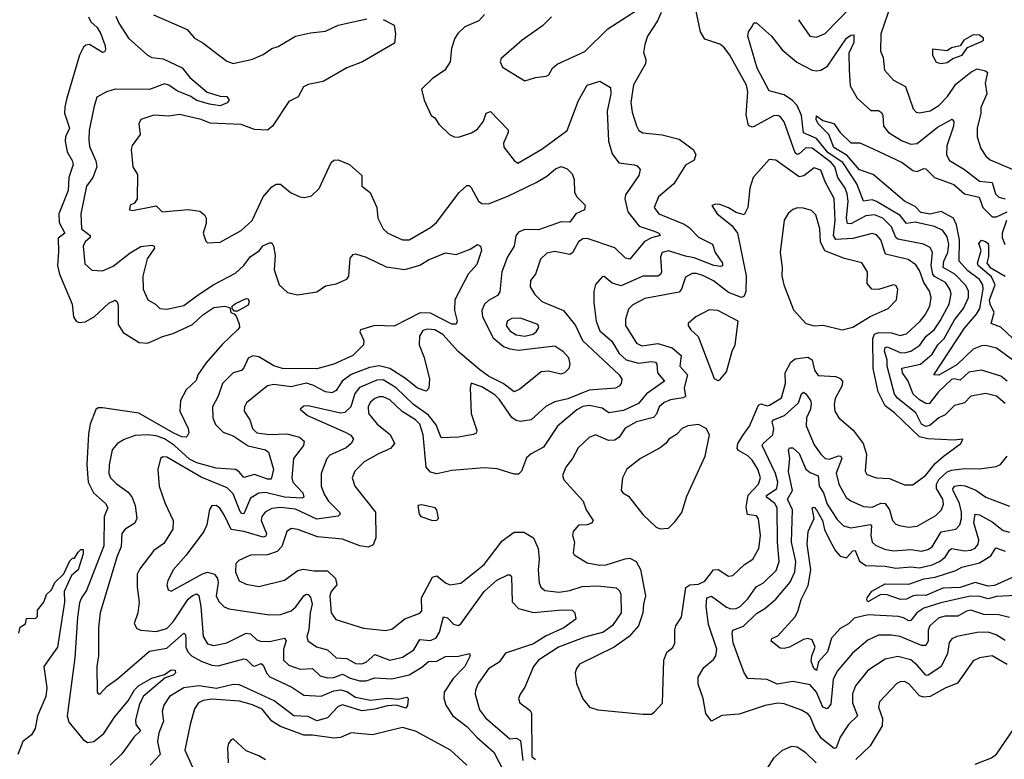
# Model space of a CAD drawing. Extents: x 1245515 to 1420776, y 606314 to 671314.
# Tile 344 of 385: x 1394369 to 1398961, y 627532 to 630981. Entities that reach past the tile are written whole.
import ezdxf

# ---------------------------------------------------------------- set-up
doc = ezdxf.new("R2010")
doc.units = 0

msp = doc.modelspace()

# ---------------------------------------------------------------- linework, layer by layer
at = {"layer": '0CON10XD'}
for points in [[(1396848.6, 630995), (1396807.8, 630952.2), (1396712.9, 630885), (1396615, 630800), (1396609.2, 630785), (1396620.3, 630760.3), (1396725, 630696.2), (1396775, 630710.8), (1396825, 630717.1), (1396836.7, 630723.3), (1396854.6, 630755), (1396875.9, 630774.1), (1397005, 630833.1), (1397112, 630938), (1397325, 631077.5)], [(1398965, 629190.6), (1398925, 629226), (1398875, 629237.7), (1398805.5, 629225.5), (1398775, 629194.7), (1398728.8, 629181.2), (1398685, 629138.6), (1398655, 629124.8), (1398615, 629090.7), (1398595, 629084.6), (1398574.3, 629094.3), (1398547.9, 629147.9), (1398464.5, 629214.5), (1398448.7, 629235), (1398414.8, 629365), (1398414.4, 629395), (1398402, 629435), (1398405, 629451.8), (1398415, 629455.2), (1398475, 629429.7), (1398495, 629427.9), (1398525, 629435.6), (1398566.6, 629463.4), (1398597, 629505), (1398634.4, 629535), (1398662.6, 629577.4), (1398704.3, 629655), (1398712.6, 629702.6), (1398707.5, 629725), (1398686.7, 629755), (1398635, 629784.2), (1398627.3, 629795), (1398620.4, 629835), (1398625.7, 629895), (1398615, 629918.2), (1398584.8, 629934.8), (1398465, 629957), (1398454.9, 629964.9), (1398435.6, 630015.6), (1398394.2, 630055), (1398355, 630070.3), (1398315, 630065.6), (1398245, 630028.4), (1398230.3, 630030.3), (1398224.4, 630055), (1398232.9, 630135), (1398228.7, 630168.7), (1398218.7, 630195), (1398184.9, 630245), (1398170.5, 630295), (1398154.2, 630315), (1398065, 630381.2), (1398035.9, 630384.1), (1398005, 630355.9), (1397995, 630352.9), (1397985, 630360.3), (1397934.7, 630504.7), (1397915, 630529.5), (1397904.6, 630534.6), (1397885, 630532.5), (1397795, 630482.5), (1397785, 630480), (1397767.8, 630487.8), (1397756.8, 630536.8), (1397765.2, 630645), (1397758.1, 630675), (1397681.2, 630815), (1397655, 630851.8), (1397635, 630866.4), (1397565, 630890.6), (1397544.7, 630925), (1397520.4, 631035)], [(1398001.1, 630981.1), (1398054.3, 630905), (1398085, 630898.9), (1398125, 630916.4), (1398248, 631042)], [(1398433.8, 631055), (1398385.4, 630915), (1398384.3, 630835), (1398396.4, 630805), (1398402.7, 630745), (1398445, 630698.5), (1398500.2, 630670.2), (1398536.7, 630565), (1398550.4, 630550.4), (1398565, 630546.4), (1398615, 630556.2), (1398655, 630581.6), (1398696.4, 630623.6), (1398735, 630680.4), (1398805, 630737.1), (1398835, 630751.9), (1398872.9, 630742.9), (1398882.8, 630735), (1398872.3, 630685), (1398878.9, 630635), (1398851.8, 630571.8), (1398851, 630545), (1398833.9, 630475), (1398833.8, 630435), (1398850.9, 630380.9), (1398875.4, 630345), (1398895, 630328.2), (1399008.6, 630278.6)], [(1394690.2, 630995), (1394700.5, 630970.5), (1394730, 630945), (1394748.2, 630915), (1394768.6, 630858.6), (1394769.3, 630840.7), (1394765, 630830.8), (1394755, 630828.2), (1394695, 630864.7), (1394677.2, 630862.8), (1394666.7, 630853.3), (1394648.2, 630815), (1394589.7, 630615), (1394579.2, 630575), (1394578.6, 630545), (1394602.1, 630475), (1394583.6, 630435), (1394581.9, 630415), (1394590, 630365), (1394613.8, 630325), (1394618.8, 630305), (1394598.3, 630245), (1394595.6, 630185), (1394551.4, 630075), (1394553.1, 630035), (1394580.4, 629985), (1394548, 629962), (1394550.8, 629899.1), (1394545.3, 629835), (1394555.2, 629795), (1394613.3, 629655), (1394620, 629595), (1394632.5, 629575), (1394645, 629568.2), (1394675, 629571.5), (1394716.2, 629595), (1394785, 629659.6), (1394815, 629673.1), (1394824.6, 629664.6), (1394828.4, 629648.4), (1394829.2, 629559.2), (1394852.6, 629522.6), (1394925.9, 629475.9), (1394965, 629472.6), (1394995.6, 629485), (1395035, 629503.8), (1395085, 629516.9), (1395175, 629559.7), (1395223.5, 629605), (1395275, 629638.8), (1395325, 629645.5), (1395349.5, 629639.5), (1395353.3, 629615), (1395370, 629610), (1395378.8, 629598.8), (1395392.3, 629562.3), (1395394, 629545), (1395385.7, 629535), (1395313.1, 629466.9), (1395239, 629381), (1395200, 629325), (1395191.9, 629298.1), (1395146.4, 629255), (1395119.6, 629205), (1395116.2, 629155), (1395154.3, 629075), (1395158, 629055), (1395150.8, 629039.2), (1395145, 629034.3), (1395125, 629035.6), (1395085, 629054.4), (1394925, 629146), (1394755, 629171.5), (1394735, 629170.4), (1394725, 629163.5), (1394698.2, 629095), (1394689.6, 629050.4), (1394682.8, 628907.2), (1394689.3, 628825), (1394713.5, 628775), (1394769.7, 628725), (1394779.7, 628705), (1394763.4, 628665), (1394762.2, 628527.8), (1394680.8, 628319.2), (1394657, 628285), (1394649, 628261), (1394638.4, 628195), (1394626.7, 628005), (1394590, 627735), (1394598.2, 627705), (1394665.9, 627625), (1394685, 627610.5), (1394715.2, 627614.8), (1394761.7, 627651.7), (1394811.2, 627728.8), (1394875.8, 627804.2), (1394905, 627856.2), (1394925, 627876.5), (1394985, 627910.5), (1395045, 627928), (1395075, 627948.5), (1395095, 627946.9), (1395096.5, 627935), (1395085, 627924.8), (1395047.7, 627912.3), (1394944.5, 627825.5), (1394926.9, 627785), (1394910, 627715), (1394910.7, 627695), (1394932.7, 627665), (1394903.6, 627636.4), (1394845, 627557.6), (1394791.1, 627505)], [(1394817.8, 630997.8), (1394831.8, 630965), (1394877.3, 630895), (1394965.6, 630815), (1394985.3, 630805.3), (1395038, 630798), (1395126.9, 630756.9), (1395162.2, 630712.2), (1395243.6, 630643.6), (1395304.6, 630624.6), (1395335, 630622.2), (1395346.5, 630605), (1395336.7, 630593.3), (1395305, 630579.7), (1395255, 630587.7), (1395195, 630604.8), (1395165, 630624.8), (1395105, 630647.3), (1395065, 630675.4), (1395045, 630681.2), (1394975, 630655.1), (1394815, 630657.3), (1394774.6, 630645.4), (1394729.7, 630620.3), (1394715, 630571.2), (1394693.1, 630465), (1394691.7, 630421.7), (1394695, 630390), (1394725, 630323.3), (1394728.6, 630295), (1394710.8, 630245), (1394681.5, 630205), (1394654.7, 630075), (1394657.2, 630005), (1394697.7, 629975), (1394697.7, 629965), (1394674.2, 629945), (1394665.4, 629925), (1394672.6, 629842.6), (1394705, 629812.9), (1394755, 629810.6), (1394805, 629832.1), (1394885, 629894.6), (1394935, 629923.3), (1394985, 629930), (1394996.2, 629925), (1394998, 629915), (1394964.3, 629865.7), (1394943.5, 629785), (1394944.7, 629724.7), (1394966.7, 629675), (1395002, 629655), (1395023.5, 629633.5), (1395055, 629630.4), (1395135, 629647.5), (1395201.9, 629698.1), (1395275, 629746.2), (1395375, 629798.8), (1395415, 629835.4), (1395444.8, 629875), (1395487.1, 629905), (1395503, 629927), (1395535, 629940.8), (1395545, 629940), (1395552.9, 629925), (1395560.9, 629880.9), (1395556.2, 629815), (1395578.9, 629745), (1395618.1, 629708.1), (1395665, 629697.7), (1395755, 629712.6), (1395795, 629740), (1395845, 629749.6), (1395895, 629771.4), (1395904.2, 629785), (1395910.9, 629869.1), (1395925, 629886.7), (1395935, 629888.8), (1395985, 629874.3), (1396079.1, 629829.1), (1396165, 629816.2), (1396235, 629836.2), (1396275, 629860.9), (1396355, 629894.3), (1396405, 629886), (1396469.5, 629910.5), (1396505, 629932.2), (1396518.9, 629925), (1396522.3, 629905), (1396500.8, 629839.2), (1396461.5, 629795), (1396398.9, 629675), (1396397.5, 629625), (1396410, 629575), (1396405, 629561.2), (1396385, 629561.9), (1396285, 629611.7), (1396236.4, 629613.6), (1396115, 629552.1), (1396025.4, 629554.6), (1395958.8, 629535), (1395956.2, 629525), (1395974.2, 629485), (1395972, 629465), (1395922.5, 629415), (1395835, 629374.7), (1395755, 629353), (1395595, 629354), (1395555, 629366.1), (1395485, 629409.2), (1395456.9, 629413.1), (1395435, 629402.9), (1395415, 629357.5), (1395404.2, 629345.8), (1395365, 629333.6), (1395315.7, 629284.3), (1395295.4, 629225), (1395268.5, 629175), (1395269.6, 629125), (1395282.8, 629092.8), (1395318, 629058), (1395365, 629040.7), (1395435, 628993.9), (1395515, 628975.2), (1395529.2, 628965), (1395552.4, 628885), (1395541.7, 628838.3), (1395525, 628838.6), (1395465, 628860.6), (1395415, 628846.2), (1395393, 628873), (1395375, 628884.1), (1395285, 628889.8), (1395195, 628914.4), (1395161.7, 628931.7), (1395090.9, 628995), (1395045, 629026.5), (1395005, 629040.5), (1394965, 629045.7), (1394908.5, 629041.5), (1394856.9, 629023.1), (1394825.8, 629005), (1394801.1, 628975), (1394786.9, 628905), (1394784.5, 628865), (1394793.3, 628845), (1394818.5, 628818.5), (1394875, 628778.5), (1394893.2, 628753.2), (1394908, 628715), (1394915.4, 628655), (1394906.6, 628633.4), (1394861.9, 628605), (1394845.6, 628585), (1394842.5, 628525), (1394822.4, 628475), (1394743.9, 628215), (1394736.4, 628145), (1394736.5, 628015), (1394729.1, 627965), (1394730.6, 627845), (1394735, 627838), (1394745, 627837.5), (1394776.9, 627873.1), (1394825, 627907.1), (1394975, 628035.7), (1395055, 628051), (1395135, 628120.9), (1395142.2, 628112.2), (1395143.9, 628093.9)], [(1396065, 630981.4), (1396116.2, 630956.2), (1396121.9, 630915), (1396117.8, 630872.2), (1395967.5, 630785), (1395895, 630756.2), (1395785, 630693.3), (1395715, 630678.6), (1395692.5, 630667.5), (1395668.5, 630621.5), (1395625, 630599.6), (1395547.7, 630485), (1395525, 630466.2), (1395465, 630468.7), (1395402.9, 630492.9), (1395258.2, 630498.2), (1395215, 630515.2), (1395115, 630539.2), (1395065, 630531.1), (1394995, 630536.5), (1394935, 630515.7), (1394925.7, 630495), (1394931.1, 630445), (1394894.4, 630395), (1394888.9, 630375), (1394896.9, 630295), (1394918.7, 630258.7), (1394917.1, 630145), (1394905, 630126.2), (1394884.2, 630115.8), (1394881.2, 630095), (1394895, 630090.8), (1394989.5, 630109.5), (1395005, 630112.9), (1395034.5, 630084.5), (1395155, 630095.3), (1395208.8, 630088.8), (1395230.5, 630070.5), (1395239.1, 630055), (1395239.6, 630030.4), (1395225.6, 629985), (1395237.7, 629947.7), (1395245, 629940), (1395305, 629942.9), (1395402.7, 629997.3), (1395452.7, 630045), (1395504.1, 630155), (1395545, 630201.9), (1395565, 630213.3), (1395585, 630214.5), (1395632.5, 630175), (1395675.6, 630155.6), (1395697.9, 630152.1), (1395730.9, 630159.1), (1395766.2, 630193.8), (1395821.4, 630315), (1395835, 630325.7), (1395855, 630327.8), (1395908, 630305), (1395964.2, 630255), (1395964.5, 630204.5), (1396004, 630175), (1396034.6, 630104.6), (1396039.1, 630055), (1396065, 630005.8), (1396086.3, 629986.3), (1396154.2, 629955), (1396185, 629954.6), (1396285, 630011.3), (1396313.6, 630035), (1396418.3, 630175), (1396455, 630207.5), (1396465, 630208), (1396475, 630198), (1396508.6, 630135), (1396525, 630124.5), (1396555, 630122.9), (1396645, 630158.2), (1396777.5, 630222.5), (1396827.9, 630252.1), (1396868, 630285), (1396895, 630296.9), (1396922.5, 630285), (1396945, 630262.5), (1396955.6, 630235.6), (1396956.5, 630175), (1396967.8, 630155), (1397006.6, 630116.6), (1397004, 630095), (1396963.3, 630075), (1396935, 630036.9), (1396895, 630038), (1396789.1, 630000.9), (1396725, 630003), (1396695, 629989.5), (1396682.6, 629972.6), (1396675.2, 629924.8), (1396644.2, 629875), (1396618.2, 629805), (1396608.7, 629711.3), (1396598, 629695), (1396555, 629672), (1396537.3, 629655), (1396523.8, 629625), (1396527.4, 629595), (1396577.8, 629497.8), (1396625, 629457.5), (1396655, 629445.5), (1396695, 629439.4), (1396865, 629459.6), (1396901.5, 629435), (1396928.1, 629405), (1396934.4, 629375), (1396930.6, 629355), (1396909.5, 629335), (1396892.2, 629327.8), (1396835, 629342.7), (1396801, 629339), (1396702, 629258), (1396675, 629246.1), (1396624, 629284), (1396555, 629319), (1396515, 629348.8), (1396413.7, 629433.7), (1396342.8, 629512.8), (1396305, 629535.5), (1396271.4, 629538.6), (1396249, 629531), (1396233.4, 629505), (1396232, 629465), (1396256.2, 629405), (1396280.6, 629305), (1396277.9, 629262.1), (1396265, 629249.2), (1396225, 629263.1), (1396168.2, 629308.2), (1396095.1, 629355.1), (1396045, 629366.6), (1396001.3, 629358.7), (1395915, 629327), (1395873.6, 629295), (1395845, 629252.2), (1395825, 629241.2), (1395795, 629245.3), (1395736.8, 629276.8), (1395705, 629286.6), (1395635, 629268.7), (1395555, 629280.2), (1395525, 629273.9), (1395426.9, 629195), (1395417.3, 629175), (1395416.4, 629155), (1395441.9, 629115), (1395454.7, 629075), (1395475, 629053.7), (1395535, 629047.4), (1395615, 629049.4), (1395674.7, 629034.7), (1395696.7, 629015), (1395692.7, 628995), (1395646.2, 628935), (1395638.9, 628845), (1395642.9, 628825), (1395689.6, 628775), (1395694.5, 628755), (1395685, 628749.8), (1395604.6, 628754.6), (1395515, 628775.8), (1395485, 628773.8), (1395445, 628750), (1395415, 628677.3), (1395405, 628677.8), (1395397.3, 628687.3), (1395365, 628770.7), (1395337.5, 628797.5), (1395215, 628847.4), (1395055, 628940.8), (1395037.5, 628942.5), (1395025.8, 628935), (1395013.3, 628883.3), (1395019.5, 628805), (1395047.1, 628725), (1395084.6, 628645), (1395083.8, 628605), (1395042.3, 628537.7), (1394994.5, 628505), (1394929.4, 628420.6), (1394917.9, 628395), (1394916.8, 628335), (1394926.8, 628265), (1394920.9, 628215), (1394903.3, 628165), (1394915, 628142), (1394933.6, 628133.6), (1395005, 628127.2), (1395055, 628142.5), (1395085, 628173.3), (1395155, 628278.3), (1395175, 628296.6), (1395195, 628303.9), (1395205.2, 628295.2), (1395213.7, 628245), (1395224.7, 628105), (1395245, 628070), (1395275, 628062.8), (1395335, 628075.3), (1395425, 628120.9), (1395445, 628116.4), (1395475, 628088.5), (1395492.5, 628082.5), (1395535, 628080.8), (1395605, 628096.7), (1395611.5, 628085), (1395599.6, 628045), (1395599.1, 627995), (1395625, 627970.8), (1395677, 627953), (1395735, 627954.7), (1395771.2, 627921.2), (1395805, 627911.7), (1395835, 627913.3), (1395875, 627929.5), (1395910.3, 627910.3), (1395955, 627898.5), (1395985, 627898.4), (1396025, 627912.3), (1396105, 627907.5), (1396185, 627926), (1396245, 627961.8), (1396275, 627987.3), (1396315, 627990.3), (1396355, 628011.8), (1396415, 628012.3), (1396467.5, 628025), (1396470.8, 628015), (1396445.8, 627965), (1396391, 627909), (1396348.2, 627845), (1396347.7, 627817.7), (1396357.1, 627785), (1396389.2, 627735), (1396455, 627685.3), (1396503.1, 627633.1), (1396580.9, 627565), (1396650.7, 627430.7)], [(1394993.7, 631003.7), (1395150, 630935), (1395184.2, 630894.2), (1395222.9, 630872.9), (1395335, 630787.5), (1395365, 630776.7), (1395455, 630796.4), (1395505, 630818.8), (1395545, 630846.9), (1395575, 630856.2), (1395656, 630905), (1395725, 630920.3), (1395795, 630927.5), (1395855, 630956.2), (1395987.5, 630985)], [(1396536.9, 631005), (1396510.8, 630975), (1396445, 630947.5), (1396412.9, 630917.1), (1396398.5, 630895), (1396383.1, 630846.9), (1396377.1, 630785), (1396352.7, 630745), (1396292.9, 630705), (1396242.7, 630657.3), (1396256.2, 630605), (1396287.5, 630535), (1396305, 630523.8), (1396323.8, 630493.8), (1396373.8, 630445), (1396395, 630434.3), (1396415, 630433.3), (1396476, 630454), (1396505, 630471.1), (1396531.8, 630508.2), (1396544.3, 630545), (1396565, 630552.5), (1396647.5, 630467.5), (1396647.9, 630455), (1396624.8, 630405.2), (1396626.9, 630386.9), (1396675, 630324), (1396692.2, 630312.2), (1396805, 630377.1), (1396921.8, 630465), (1396975.2, 630604.8), (1397015, 630675.5), (1397075, 630694.2), (1397124.3, 630665), (1397125.3, 630635.3), (1397108.4, 630555), (1397114.7, 630415), (1397132.1, 630355), (1397162.9, 630312.9), (1397234.5, 630304.5), (1397248.9, 630298.9), (1397262.9, 630282.9), (1397256.1, 630255), (1397194.3, 630165), (1397192, 630145), (1397205.8, 630085), (1397258.3, 630018.3), (1397328.6, 629995), (1397350, 629985), (1397356.7, 629975), (1397315, 629964), (1397283.5, 629946.5), (1397215, 629863.6), (1397195, 629869.6), (1397145, 629917.9), (1397015, 629960.4), (1396995, 629958.4), (1396975, 629945.4), (1396946.6, 629893.4), (1396935, 629886.2), (1396865, 629900.2), (1396827.4, 629892.6), (1396798.4, 629865), (1396775.3, 629795), (1396751.8, 629765), (1396750, 629735), (1396771.2, 629698.8), (1396805, 629666.4), (1396905.3, 629625.3), (1396960.6, 629555), (1396994.6, 629484.6), (1397164.5, 629325), (1397176.7, 629305), (1397174.4, 629285), (1397165, 629271.4), (1397148, 629262), (1397025, 629253.7), (1396925, 629213.5), (1396865, 629199.4), (1396825, 629179.2), (1396755, 629115.4), (1396705, 629107.6), (1396685, 629111.6), (1396665, 629126.6), (1396605, 629211.6), (1396585, 629231), (1396525, 629268.5), (1396475, 629285.8), (1396469.5, 629265), (1396475.3, 629145), (1396500.5, 629065), (1396497.4, 629052.6), (1396486, 629046), (1396415, 629034.6), (1396335, 629031.4), (1396311.6, 629091.6), (1396276.1, 629136.1), (1396206.1, 629186.1), (1396124.5, 629264.5), (1396065, 629301), (1396035, 629299.4), (1395953.5, 629266.5), (1395932.1, 629237.9), (1395913, 629175), (1395885, 629149.8), (1395865, 629146.7), (1395715, 629181.1), (1395695, 629178.6), (1395676.7, 629165), (1395712, 629135), (1395887.4, 629057.4), (1395912.9, 629042.9), (1395925.5, 629025), (1395915.4, 629005), (1395891.5, 628985), (1395815, 628949.7), (1395802.3, 628935), (1395774.7, 628865), (1395775.3, 628805), (1395790.7, 628765), (1395809.5, 628735), (1395861.5, 628685), (1395863.1, 628675), (1395855, 628665.7), (1395755, 628652.4), (1395655, 628698.4), (1395585, 628705.5), (1395545, 628700.9), (1395515, 628685.3), (1395497.9, 628665), (1395495.7, 628645), (1395521, 628585), (1395517, 628573), (1395505, 628567.6), (1395415, 628594.8), (1395355, 628603.3), (1395325, 628669.4), (1395302.4, 628702.4), (1395285, 628715.8), (1395265, 628714), (1395255, 628697.5), (1395241.9, 628625), (1395228.5, 628595), (1395146.3, 628483.7), (1395085.3, 628415), (1395059.6, 628365), (1395055.6, 628345), (1395061.8, 628321.8), (1395076, 628316), (1395222.4, 628397.6), (1395245, 628404.8), (1395277.5, 628395), (1395291.9, 628375), (1395295.2, 628355), (1395285.8, 628295), (1395297.8, 628267.8), (1395322.4, 628242.4), (1395345, 628233.1), (1395535, 628205.4), (1395585, 628207.7), (1395635, 628224.7), (1395656.9, 628243.1), (1395695, 628294.5), (1395705, 628302.5), (1395715, 628301.1), (1395725, 628288.6), (1395733.6, 628255), (1395723.6, 628215), (1395718.3, 628135), (1395708.2, 628105), (1395713.2, 628085), (1395753.1, 628056.9), (1395805, 628042.2), (1395845, 628005.9), (1395895, 628001.5), (1395935, 627978.9), (1395965, 627977.7), (1395985, 627984.8), (1396025, 628021.4), (1396094.8, 627994.8), (1396155, 628008.6), (1396207.1, 628042.9), (1396235, 628091.1), (1396285, 628086.6), (1396310.9, 628099.1), (1396327.3, 628125), (1396345, 628196.2), (1396365, 628191.5), (1396392.8, 628162.8), (1396413.7, 628156.3), (1396426.7, 628163.3), (1396535, 628314.6), (1396595, 628367.2), (1396645, 628392.9), (1396655, 628392.5), (1396663, 628383), (1396666.3, 628266.4), (1396695.2, 628235.2), (1396765, 628216.5), (1396898.4, 628228.4), (1396945, 628226.9), (1396958, 628215), (1396962.5, 628185), (1396907.3, 628145), (1396825, 628107.4), (1396765, 628071), (1396635, 628026.7), (1396605, 627985.3), (1396555, 627953.8), (1396507.1, 627885), (1396494.6, 627855), (1396493.8, 627835), (1396513.1, 627763.1), (1396541.2, 627725), (1396655, 627628), (1396685, 627630.8), (1396705, 627619.6), (1396716, 627526)], [(1397360, 631015), (1397342.9, 630975), (1397296.4, 630905), (1397284.2, 630865.8), (1397277.9, 630827.9), (1397288.6, 630795), (1397288.1, 630775), (1397232.3, 630677.7), (1397218.8, 630595), (1397225, 630550), (1397246.1, 630486.1), (1397257.1, 630465), (1397275, 630452.7), (1397365, 630444.2), (1397444.5, 630424.5), (1397510, 630375), (1397522.3, 630352.3), (1397514.3, 630325.7), (1397475, 630302.5), (1397420.6, 630215), (1397348.1, 630155), (1397328, 630105), (1397350, 630075), (1397468.1, 630028.1), (1397492.1, 630012.1), (1397535, 629967.1), (1397599.5, 629935), (1397612.8, 629895), (1397646.2, 629845), (1397646.2, 629833.8), (1397639.2, 629830.8), (1397605.7, 629834.3), (1397515, 629870.7), (1397475, 629879), (1397395, 629902.4), (1397365.6, 629895), (1397358, 629875), (1397362.7, 629805), (1397357.4, 629792.6), (1397345.2, 629784.8), (1397275, 629784.3), (1397175, 629740), (1397132.8, 629752.7), (1397095, 629784), (1397085, 629781.2), (1397055, 629745.7), (1397046.1, 629715), (1397047.3, 629662.7), (1397057.5, 629575), (1397075, 629530.5), (1397131.2, 629481.2), (1397165.2, 629425), (1397197.3, 629395), (1397255, 629379), (1397315, 629387.3), (1397334.2, 629384.2), (1397341.1, 629375), (1397343.2, 629335), (1397376.7, 629295), (1397293.1, 629236.9), (1397255, 629191.9), (1397185, 629159), (1397117.3, 629147.3), (1397085, 629168.8), (1397025, 629181.7), (1396995, 629177), (1396968.1, 629161.9), (1396877.5, 629085), (1396811.9, 628988.1), (1396755, 628957.1), (1396732.9, 628937.1), (1396710, 628875), (1396695, 628861.5), (1396675, 628862.3), (1396596.1, 628886.1), (1396535, 628890.8), (1396385, 628878.9), (1396315, 628863.8), (1396285, 628870.4), (1396264.5, 628894.5), (1396251.6, 629045), (1396235.1, 629095.1), (1396214.7, 629115), (1396153.6, 629153.6), (1396095, 629208.4), (1396065, 629222.8), (1396045, 629222), (1396025, 629214.6), (1396004.4, 629195.6), (1395994.7, 629175), (1395996.1, 629145), (1396036.4, 629095), (1396096.5, 629046.5), (1396117.3, 629005), (1396099, 628981), (1396045, 628958.2)], [(1398973.7, 629295), (1398945, 629318.1), (1398855, 629347.2), (1398795, 629337.9), (1398755, 629299.4), (1398725, 629306.4), (1398715, 629302.4), (1398654.7, 629245.3), (1398609.8, 629190.2), (1398595, 629191.9), (1398565, 629208.9), (1398535.8, 629235), (1398512.2, 629295), (1398486, 629335), (1398483.6, 629356.4), (1398570, 629375), (1398625, 629421.2), (1398651.5, 629465), (1398680, 629495), (1398728.8, 629581.2), (1398771, 629635), (1398794, 629685), (1398793.6, 629715), (1398781.8, 629741.8), (1398730.7, 629795), (1398675.2, 629825), (1398679.1, 629855), (1398696.9, 629895), (1398701.5, 629935), (1398695, 629967.9), (1398675, 629998.1), (1398636.2, 630016.2), (1398545, 630037.4), (1398505, 630031.2), (1398475, 630068.1), (1398365, 630133.8), (1398345, 630140.4), (1398304.4, 630134.4), (1398273.2, 630215), (1398207.3, 630315), (1398139.4, 630359.4), (1398085, 630426.3), (1398023.8, 630453.8), (1398014.8, 630535), (1397995, 630580.5), (1397973.6, 630603.6), (1397935, 630630.2), (1397865, 630649.1), (1397808.4, 630755), (1397765.6, 630905), (1397768, 630925), (1397785, 630950), (1397793.6, 630966.4), (1397805, 630966.7), (1397875.6, 630905), (1397925, 630840), (1397993.3, 630783.3), (1398065, 630746), (1398085, 630742.2), (1398105.7, 630745), (1398136.2, 630763.8), (1398224.7, 630895), (1398245, 630908.4), (1398259.8, 630909.8), (1398258.5, 630875), (1398235.9, 630825), (1398237.4, 630745), (1398242.9, 630672.9), (1398274.8, 630614.8), (1398337.9, 630557.9), (1398375, 630557.1), (1398388.2, 630548.2), (1398394.4, 630534.4), (1398397.9, 630485), (1398420.9, 630455), (1398485, 630416), (1398525, 630401.1), (1398555, 630403.1), (1398649.6, 630480.4), (1398717.9, 630517.9), (1398725.9, 630505.9), (1398723.7, 630485), (1398692.7, 630392.7), (1398691.6, 630351.6), (1398705.5, 630325), (1398775, 630282.7), (1398845, 630228.8), (1398905, 630221.2), (1398919.3, 630169.3), (1398935, 630152.8), (1398965, 630145.8)], [(1398665, 630776.2), (1398695, 630781.2), (1398720.4, 630799.6), (1398764.3, 630815), (1398788.7, 630851.3), (1398855, 630879.2), (1398863.8, 630885), (1398863.8, 630895), (1398845, 630909.4), (1398815, 630910.6), (1398772.5, 630885), (1398755, 630858.8), (1398715, 630849.2), (1398695, 630836.2), (1398626.7, 630843.3), (1398626.2, 630815), (1398643.4, 630783.4), (1398665, 630776.2)], [(1399005, 629390.8), (1398925, 629448.7), (1398875, 629461.2), (1398855, 629460), (1398815, 629444.8), (1398739.1, 629370.9), (1398655, 629323.5), (1398632.2, 629325), (1398775, 629541.8), (1398832, 629608), (1398846.7, 629635), (1398862.6, 629725), (1398860.8, 629745), (1398845, 629769.3), (1398790.6, 629810.6), (1398750.2, 629855), (1398751.6, 629955), (1398738.4, 630025), (1398723.5, 630055), (1398667.1, 630087.1), (1398615, 630074.1), (1398571.3, 630081.3), (1398545, 630109.8), (1398495.5, 630135.5), (1398349.2, 630259.2), (1398285, 630281.6), (1398228.1, 630348.1), (1398165.4, 630385), (1398142.5, 630445), (1398092.8, 630495), (1398084.2, 630515), (1398085, 630532.5), (1398115, 630511.1), (1398166.2, 630496.2), (1398194.8, 630454.8), (1398245, 630406.7), (1398287.4, 630407.4), (1398349, 630379), (1398485, 630314.5), (1398535, 630277.1), (1398555, 630272.9), (1398585, 630287.5), (1398595, 630285.6), (1398635.2, 630245.2), (1398725, 630212.3), (1398775, 630169.6), (1398843.5, 630153.5), (1398860.6, 630105), (1398905, 630061.1), (1398925, 630062.4), (1398975, 630084.3)], [(1397275, 627742), (1397315, 627743.1), (1397328.9, 627751.1), (1397366.4, 627793.6), (1397372.5, 627995), (1397387.9, 628032.1), (1397415, 628054), (1397425, 628073.3), (1397423.8, 628135), (1397428.8, 628155), (1397455.6, 628195), (1397476.3, 628333.7), (1397494.5, 628345.5), (1397535, 628349.4), (1397565, 628362.9), (1397605, 628416.1), (1397626.4, 628416.4), (1397675, 628386.4), (1397695, 628388.6), (1397749.3, 628440.7), (1397787.5, 628465), (1397815.9, 628515), (1397824.2, 628575), (1397814, 628654), (1397805, 628667.3), (1397764, 628674), (1397757.1, 628707.1), (1397766.9, 628763.1), (1397815.3, 628815), (1397824.2, 628845), (1397811.3, 628885), (1397785, 628926.6), (1397765, 628947.9), (1397722, 628972), (1397715, 628981.9), (1397717.8, 629005), (1397744.1, 629045.9), (1397772.5, 629085), (1397815, 629183.6), (1397825, 629190), (1397855, 629180.8), (1397866.6, 629183.4), (1397921.8, 629218.2), (1397940, 629285), (1397939.5, 629335), (1397965.7, 629384.3), (1397985, 629399.6), (1398045, 629407.8), (1398065, 629395.6), (1398076.5, 629346.5), (1398092.4, 629322.4), (1398175, 629317.8), (1398195, 629308.5), (1398206.7, 629295), (1398204.5, 629275), (1398172.7, 629215), (1398167.8, 629185), (1398171.1, 629155), (1398190, 629125), (1398256.5, 629066.5), (1398303.1, 629005), (1398318.8, 628955), (1398312.2, 628875), (1398320.4, 628860.4), (1398365, 628844.5), (1398425, 628840.7), (1398495, 628811.5), (1398535, 628811.9), (1398595, 628857.1), (1398638, 628912), (1398676.6, 628943.4), (1398758.8, 629005), (1398767.5, 629025), (1398725, 629020.8), (1398605, 629026.5), (1398565, 629036.4), (1398448.2, 629148.2), (1398405, 629180), (1398372.5, 629245), (1398350, 629355), (1398348.5, 629495), (1398355, 629514.7), (1398375, 629522.7), (1398435, 629521.2), (1398475, 629508.9), (1398505, 629516.5), (1398568, 629575), (1398591.8, 629605), (1398613.6, 629645), (1398619.2, 629685), (1398612.1, 629715), (1398585.3, 629755.3), (1398565, 629810.9), (1398548.3, 629838.3), (1398512.3, 629862.3), (1398407.6, 629887.6), (1398384.7, 629955), (1398365, 629977.7), (1398345, 629984), (1398255, 629960.8), (1398175, 629955.7), (1398164.1, 629975), (1398171.7, 630045), (1398167.3, 630147.3), (1398124.8, 630225), (1398105, 630280), (1398075, 630290.4), (1398026.8, 630253.2), (1398005, 630248.2), (1397895, 630326.4), (1397865, 630328.9), (1397790, 630245), (1397773.8, 630195), (1397764.3, 630105.7), (1397748.3, 630071.7), (1397711.2, 630081.2), (1397675, 630104), (1397635, 630118.6), (1397615, 630120.8), (1397597.5, 630115), (1397622, 630075), (1397690.8, 630020.8), (1397716, 629986), (1397756.6, 629786.6), (1397756.3, 629713.7), (1397747.6, 629692.4), (1397735, 629685.3), (1397675, 629709.4), (1397605, 629763.4), (1397555, 629788.3), (1397525, 629797.6), (1397505, 629797.1), (1397475, 629780), (1397456.3, 629723.7), (1397445, 629711.1), (1397285, 629680.7), (1397229.2, 629650.9), (1397208.7, 629631.3), (1397194.6, 629585), (1397194.7, 629555), (1397245, 629472.7), (1397270.8, 629460.8), (1397345, 629471.2), (1397411.3, 629451.3), (1397453.4, 629415), (1397448.2, 629365), (1397482.8, 629325), (1397467.7, 629265), (1397475, 629224.6), (1397462.8, 629217.2), (1397405, 629208.6), (1397375, 629195.3), (1397351.6, 629175), (1397338.6, 629141.4), (1397325, 629125.8), (1397246, 629106), (1397193.2, 629076.8), (1397165.2, 629034.8), (1397145, 629020.8), (1397115, 629019.1), (1397055, 629045.6), (1397025, 629031.9), (1396973.8, 628985), (1396947.9, 628935), (1396916.3, 628893.7), (1396900, 628855), (1396907.5, 628835), (1396996.9, 628735), (1397011.5, 628695), (1397044, 628645), (1397036.2, 628633.8), (1397015, 628625.7), (1396975, 628623.8), (1396950, 628595), (1396947.1, 628575), (1396956.7, 628545), (1396950.6, 628495), (1396955.7, 628485), (1397015, 628447.9), (1397075, 628437.6), (1397105, 628439.4), (1397192.4, 628467.6), (1397215, 628469.4), (1397244.5, 628455), (1397265, 628417.5), (1397288.2, 628295), (1397277.8, 628255), (1397275.7, 628215), (1397254.4, 628155), (1397211.5, 628105), (1397141.1, 628055), (1396980, 627975), (1396965.5, 627955), (1396960.5, 627935), (1396965.5, 627885), (1396995, 627813.8), (1397025.8, 627775), (1397065, 627763.4), (1397275, 627742)], [(1398205, 629534.4), (1398255, 629546.7), (1398335, 629596.2), (1398420, 629635), (1398458.6, 629675), (1398464, 629725), (1398455, 629741.2), (1398445, 629744), (1398375, 629722.5), (1398343.8, 629725), (1398321.3, 629751.3), (1398322.7, 629805), (1398297.3, 629847.3), (1398215, 629867.8), (1398123.5, 629903.5), (1398103.3, 629945), (1398100.6, 630005), (1398081.3, 630071.3), (1398061.6, 630091.6), (1398025, 630102.1), (1397996.6, 630103.4), (1397975, 630095.7), (1397953.3, 630076.7), (1397933.9, 630046.1), (1397915.6, 629895), (1397924.4, 629825), (1397922.8, 629787.2), (1397932.5, 629745), (1397978.1, 629628.1), (1398036.1, 629563.9), (1398075, 629553.5), (1398116.6, 629556.6), (1398205, 629534.4)], [(1398970.8, 630045), (1398951.4, 629985), (1398950.9, 629965), (1398962.7, 629932.7)], [(1399025, 629471.2), (1398945, 629547.8), (1398899.4, 629565), (1398914.4, 629615), (1398895.2, 629655), (1398892.1, 629675), (1398918.7, 629745), (1398901.7, 629781.7), (1398839.6, 629835), (1398835.5, 629845), (1398853.8, 629905), (1398842.6, 629937.4), (1398855, 629952.5), (1398873.6, 629946.4), (1398885, 629936.9), (1398887, 629923), (1398887.2, 629877.2), (1398879.4, 629845), (1398895.3, 629825.2), (1398964.4, 629785)], [(1395371.7, 629621.7), (1395360, 629635), (1395360, 629645), (1395375, 629658.1), (1395425, 629681.2), (1395435, 629678.8), (1395440, 629665), (1395435, 629650), (1395385, 629622.5), (1395371.7, 629621.7)], [(1397625, 629298), (1397635, 629302), (1397665, 629338.8), (1397691.4, 629435), (1397706.2, 629465), (1397719.5, 629575), (1397625, 629624.5), (1397585, 629628.6), (1397522, 629595), (1397486.2, 629565), (1397486.2, 629555), (1397498.8, 629535), (1397532.9, 629502.9), (1397607.5, 629307.5), (1397625, 629298)], [(1396725, 629504.8), (1396764.4, 629515), (1396778.2, 629525), (1396790, 629545), (1396785, 629559.2), (1396705, 629589.2), (1396665, 629587.5), (1396643.8, 629576.2), (1396637.5, 629555), (1396655, 629530.8), (1396685, 629511.2), (1396725, 629504.8)], [(1398965, 628085.8), (1398922.3, 628112.3), (1398885, 628125.2), (1398835, 628123.6), (1398738.8, 628105), (1398716.7, 628093.3), (1398703.8, 628076.2), (1398695.7, 628025), (1398666.9, 627965), (1398605, 627923.4), (1398594.8, 627924.8), (1398555, 627971.6), (1398525, 627996.4), (1398465, 628011.7), (1398405, 627998.7), (1398325, 627945.5), (1398266.9, 627875), (1398252.7, 627837.3), (1398253.1, 627795), (1398275.8, 627734.2), (1398233.8, 627695), (1398195.9, 627635), (1398176.7, 627585), (1398168.3, 627581.7), (1398108.5, 627628.5), (1398080.2, 627670.2), (1398055, 627732.2), (1398045, 627743.6), (1398015, 627761.2), (1397935, 627790.8), (1397905, 627793.1), (1397845, 627783.1), (1397725, 627741.8), (1397643.2, 627736.8), (1397595, 627710), (1397568.5, 627745), (1397556.2, 627816.2), (1397532.6, 627882.6), (1397533.8, 627915), (1397559.7, 627960.3), (1397605, 627997.5), (1397615.3, 628015), (1397619.7, 628045), (1397581, 628161), (1397570, 628245), (1397574.1, 628285), (1397595, 628293.4), (1397665, 628242), (1397685.8, 628234.2), (1397710, 628235), (1397728.9, 628245), (1397765, 628280.6), (1397803.7, 628336.3), (1397837.8, 628355), (1397897.5, 628412.5), (1397911.7, 628455), (1397903.9, 628545), (1397901.1, 628705), (1397891, 628725), (1397852, 628755), (1397851.9, 628761.9), (1397900.4, 628795), (1397904.8, 628825), (1397894.5, 628865), (1397832.4, 628995), (1397836.2, 629005), (1397880.8, 629045), (1397886, 629075), (1397879, 629105), (1397884.6, 629115), (1397935.5, 629134.5), (1398001.4, 629195), (1398015, 629235.6), (1398025, 629244.3), (1398035, 629235.6), (1398057.5, 629205), (1398060.9, 629190.9), (1398057, 629165), (1398038.4, 629125), (1398036.4, 629086.4), (1398075, 628998.9), (1398104.7, 628955), (1398125.6, 628935), (1398145, 628930.9), (1398187, 628947), (1398198.2, 628945), (1398203.4, 628935), (1398176.6, 628866.6), (1398189.1, 628815), (1398222.9, 628752.9), (1398245, 628736.7), (1398305, 628710.3), (1398345, 628707.6), (1398385, 628726.5), (1398405, 628724.7), (1398425.7, 628695), (1398438.9, 628645), (1398455, 628628.9), (1398472.1, 628622.1), (1398514.7, 628614.7), (1398555, 628618.9), (1398641.7, 628668.3), (1398668.8, 628695), (1398678.1, 628721.9), (1398674.3, 628745), (1398644.3, 628795), (1398645, 628815.6), (1398655, 628837.5), (1398695, 628872.2), (1398715, 628880), (1398775, 628888.7), (1398845, 628886), (1398923, 628897), (1398943.9, 628906.1), (1398974.7, 628945.3)], [(1397356.4, 628606.4), (1397395, 628609.2), (1397425, 628638.9), (1397456.4, 628683.6), (1397481.1, 628758.9), (1397566.2, 628945), (1397586.7, 629045), (1397570, 629075), (1397535, 629093.3), (1397485, 629086.9), (1397458, 629075), (1397432.8, 629047.2), (1397396, 629025), (1397383.6, 629006.4), (1397356.2, 628985), (1397265, 628935.5), (1397200, 628885), (1397180, 628845), (1397174.4, 628785), (1397182, 628775), (1397208.7, 628758.7), (1397275, 628674.3), (1397337.5, 628615), (1397356.4, 628606.4)], [(1398985, 628193.8), (1398935, 628205.2), (1398865, 628207.9), (1398805, 628227.9), (1398785, 628222.9), (1398745, 628199.7), (1398685, 628199.1), (1398655, 628191), (1398613.7, 628155), (1398606.5, 628133.5), (1398606.5, 628083.5), (1398595, 628061.9), (1398575, 628063.4), (1398475, 628104.8), (1398435, 628111.4), (1398375, 628110.8), (1398325, 628088.2), (1398252.9, 628027.1), (1398183.6, 627945), (1398163, 627905), (1398151.3, 627788.7), (1398135, 627768), (1398115, 627775.8), (1398085, 627845.4), (1398055, 627878.6), (1397975, 627894.1), (1397902, 627882), (1397855, 627903.6), (1397765, 627908.6), (1397747.5, 627935), (1397722.8, 628002.8), (1397697.1, 628075), (1397691.4, 628118.6), (1397695.4, 628134.6), (1397745, 628152.5), (1397805, 628212.3), (1397844.5, 628235), (1397895, 628279.1), (1397962, 628358), (1397983.4, 628406.6), (1397988.6, 628455), (1397968, 628545), (1397972.9, 628695), (1397950.4, 628745), (1397973.9, 628785), (1397955.2, 628874.8), (1397960.8, 628935), (1397954.6, 628975), (1397960, 628985), (1397975, 628984.5), (1398005, 628957.5), (1398034.7, 628885), (1398055, 628869.2), (1398093.3, 628853.3), (1398097.6, 628805), (1398117.7, 628775), (1398135, 628721.8), (1398181, 628651), (1398210.5, 628620.5), (1398245, 628611.4), (1398337.5, 628627.5), (1398342, 628622), (1398338.5, 628575), (1398344.7, 628545), (1398361, 628531), (1398402.2, 628512.2), (1398445, 628503.5), (1398525, 628509.7), (1398575, 628502), (1398605, 628510.2), (1398625, 628523.5), (1398666.8, 628593.2), (1398734.3, 628605), (1398753.1, 628625), (1398761.1, 628655), (1398761.1, 628685), (1398752.4, 628725), (1398722.4, 628785), (1398720.7, 628795), (1398730.6, 628805), (1398755, 628810.7), (1398777.9, 628807.9), (1398827.7, 628787.7), (1398875, 628753.7), (1398985, 628712.5)], [(1396045, 628958.2), (1395975, 628918.8), (1395932.9, 628875), (1395919.2, 628845), (1395932.5, 628805), (1396028.9, 628685), (1396030, 628565), (1396017.9, 628532.1), (1395995, 628521.5), (1395955, 628527.3), (1395875, 628557.9), (1395758.9, 628568.9), (1395666.4, 628603.6), (1395635, 628607.7), (1395615.3, 628594.7), (1395591.4, 628525), (1395569.4, 628500.6), (1395525, 628485.8), (1395445, 628484.5), (1395391.4, 628458.6), (1395377.8, 628445), (1395375.4, 628405), (1395393.6, 628363.6), (1395425, 628348.5), (1395485, 628337.8), (1395605, 628366.7), (1395666.8, 628413.2), (1395690.6, 628419.4), (1395741.1, 628411.1), (1395805, 628410.8), (1395841.8, 628375), (1395847.7, 628345), (1395821.5, 628315), (1395816.2, 628295), (1395821.5, 628215), (1395844, 628184), (1395973.4, 628143.4), (1396075, 628132.3), (1396105, 628138.5), (1396165, 628187.8), (1396235, 628214.2), (1396245, 628223.8), (1396242.4, 628285), (1396295, 628381.1), (1396315, 628388.2), (1396355, 628354.5), (1396375, 628345.5), (1396426.5, 628353.5), (1396535, 628440), (1396618.6, 628551.4), (1396675, 628590.9), (1396720.8, 628590.8), (1396764.8, 628564.8), (1396787.3, 628515), (1396791.8, 628465), (1396787.1, 628415), (1396791.8, 628355), (1396798.9, 628335), (1396818.9, 628318.9), (1396885, 628311.2), (1396935, 628318.7), (1396992.8, 628337.2), (1397065, 628340.5), (1397151.5, 628331.5), (1397167.1, 628317.1), (1397172.7, 628302.7), (1397173.5, 628215), (1397133.6, 628156.4), (1397092.2, 628125), (1397005, 628100.9), (1396882.2, 628055), (1396788.5, 627995), (1396765, 627964.2), (1396725, 627868.6), (1396702.5, 627835), (1396695.6, 627815), (1396701.9, 627795), (1396749.3, 627759.3), (1396756.6, 627746.6), (1396757.8, 627545), (1396775, 627530.4)], [(1396295, 628646.2), (1396315, 628647.5), (1396322.5, 628655), (1396314, 628695), (1396306.2, 628705), (1396245, 628718.1), (1396226.7, 628715), (1396232.5, 628675), (1396240, 628665), (1396295, 628646.2)], [(1399075, 628299.4), (1398925, 628291.2), (1398885, 628280.8), (1398842.1, 628292.1), (1398795, 628291), (1398665, 628261.9), (1398585, 628236.3), (1398552.8, 628215), (1398525, 628179.3), (1398515, 628178.4), (1398491.3, 628191.3), (1398467.8, 628197.8), (1398325.4, 628205.4), (1398260.6, 628189.4), (1398235, 628163.6), (1398195, 628142.5), (1398155, 628096.5), (1398136.3, 628033.7), (1398093.7, 627986.3), (1398085, 627946.5), (1398073.2, 627955), (1398059.7, 627989.7), (1398062.7, 628015), (1398078.9, 628055), (1398065, 628088.9), (1398045, 628094.7), (1398025, 628090.9), (1397960, 628055), (1397935, 628048.1), (1397915, 628050.8), (1397873.2, 628083.2), (1397876.7, 628095), (1397905, 628108.1), (1397984.4, 628195), (1397998.5, 628221.5), (1398012.9, 628277.1), (1398046.8, 628343.2), (1398058.6, 628415), (1398042, 628535), (1398046.6, 628595), (1398074.2, 628655), (1398064.7, 628705.3), (1398075, 628707.3), (1398085.2, 628695), (1398112.5, 628645), (1398123.2, 628603.2), (1398148.7, 628548.7), (1398173.6, 628503.6), (1398195, 628479.5), (1398225, 628472.1), (1398255, 628503.5), (1398265, 628506), (1398285.2, 628455.2), (1398315, 628435.7), (1398405, 628433), (1398455, 628422.8), (1398525, 628430.2), (1398565, 628424.8), (1398625, 628438.2), (1398659.1, 628455), (1398685.4, 628474.6), (1398705, 628507.6), (1398715, 628514.3), (1398775, 628503.6), (1398805, 628506.6), (1398825, 628515.9), (1398838.9, 628535), (1398842.5, 628555), (1398818.4, 628635), (1398825, 628675.5), (1398845, 628672.6), (1398905, 628638.9), (1398955, 628598.4), (1398985, 628590.8)], [(1394365, 628120), (1394371.7, 628148.3), (1394397, 628163), (1394401.7, 628188.3), (1394445, 628190), (1394451.7, 628198.3), (1394453, 628227), (1394482.5, 628265), (1394495, 628300), (1394518.3, 628321.7), (1394533.6, 628356.4), (1394575, 628397.5), (1394603, 628457), (1394615, 628470), (1394625, 628470), (1394641.7, 628498.3), (1394655, 628510), (1394665, 628510), (1394665, 628490), (1394642, 628415), (1394610.3, 628389.7), (1394577.5, 628315), (1394578.5, 628265), (1394545, 628054.2), (1394482.5, 627965), (1394495.4, 627865.4), (1394491.4, 627825), (1394452.2, 627735), (1394442, 627675), (1394424.2, 627645.8), (1394383.8, 627615), (1394361.2, 627555)], [(1399095, 628423.2), (1398915, 628343.1), (1398885, 628339.4), (1398825, 628355.8), (1398755, 628332.7), (1398675, 628329.4), (1398595, 628296.5), (1398557.3, 628297.3), (1398535.2, 628294.8), (1398505, 628278.8), (1398477.1, 628277.1), (1398415, 628298.9), (1398385, 628300.6), (1398325, 628266.2), (1398319.2, 628275), (1398322.2, 628285), (1398343.7, 628316.3), (1398405, 628350), (1398515, 628348.9), (1398585, 628373.4), (1398638.3, 628381.7), (1398735, 628412.9), (1398762.6, 628427.4), (1398845, 628448.4), (1398898.6, 628481.4), (1398921.1, 628518.9), (1398965, 628501.9)], [(1395143.9, 628093.9), (1395144.4, 628055), (1395153, 628033), (1395170.8, 628015), (1395215, 627989.3), (1395265, 627971), (1395295, 627967.1), (1395415, 628000.9), (1395427.3, 627997.3), (1395455, 627968.7), (1395465, 627966.7), (1395495, 627978.2), (1395505, 627971.1), (1395521.8, 627931.8), (1395536.6, 627916.5), (1395639, 627869), (1395695, 627831.2), (1395775, 627825.8), (1395835, 627851), (1395865, 627855.9), (1395895, 627847.4), (1395935, 627821.8), (1396005, 627807.4), (1396085, 627817.4), (1396135, 627812.7), (1396175, 627822.5), (1396180.6, 627815), (1396177.4, 627782.6), (1396169.3, 627770.7), (1396125, 627783.7), (1396085, 627781.7), (1396025.3, 627765.3), (1395965, 627758.7), (1395874.7, 627785.3), (1395855, 627777.5), (1395805.3, 627725), (1395755, 627710.6), (1395715, 627731.4), (1395647.5, 627735), (1395555.3, 627805), (1395395, 627880), (1395365, 627881.1), (1395287.1, 627862.9), (1395205, 627874.3), (1395135, 627864.8), (1395068.2, 627825), (1395041.5, 627785), (1395034.5, 627755), (1395039.8, 627710.2), (1395018.2, 627655), (1395012.5, 627615), (1395023.8, 627555), (1394977.3, 627505)], [(1398975, 627974.5), (1398905, 628013.9), (1398845, 628005.9), (1398815, 627990.8), (1398743.2, 627886.8), (1398685, 627864.2), (1398615, 627825.2), (1398585, 627822.2), (1398565, 627827.9), (1398515, 627883.6), (1398495, 627894.6), (1398475, 627893.8), (1398459.4, 627885), (1398379.3, 627800.7), (1398374.6, 627775), (1398392.3, 627722.3), (1398391.9, 627688.1), (1398334.7, 627595.3), (1398268.7, 627531.3)], [(1396455, 627504.2), (1396379.1, 627575), (1396215, 627663.5), (1396155, 627680.3), (1396015, 627646.2), (1395915, 627654.7), (1395865, 627633.6), (1395835, 627630.5), (1395735, 627645.3), (1395694.2, 627644.2), (1395585, 627684.6), (1395545, 627710), (1395533.1, 627725), (1395500, 627765), (1395455, 627785.7), (1395395, 627803), (1395265, 627812.4), (1395225, 627806.8), (1395202.7, 627795), (1395185, 627767.5), (1395163.7, 627695), (1395139.5, 627575), (1395174.6, 627495)], [(1398825, 627510), (1398900.7, 627539.3), (1398925, 627555.8), (1399005.9, 627674.1)], [(1395515, 627528.8), (1395485, 627548.9), (1395425, 627572), (1395365, 627626.7), (1395355, 627622.5), (1395343.8, 627605), (1395338, 627585), (1395341.1, 627515)], [(1398084.3, 627515), (1398035, 627562.2), (1397995, 627588.1), (1397968.8, 627591.2), (1397925, 627572.5), (1397885, 627538), (1397802, 627408)]]:
    msp.add_lwpolyline(points, dxfattribs=at)

doc.saveas('drawing.dxf')
